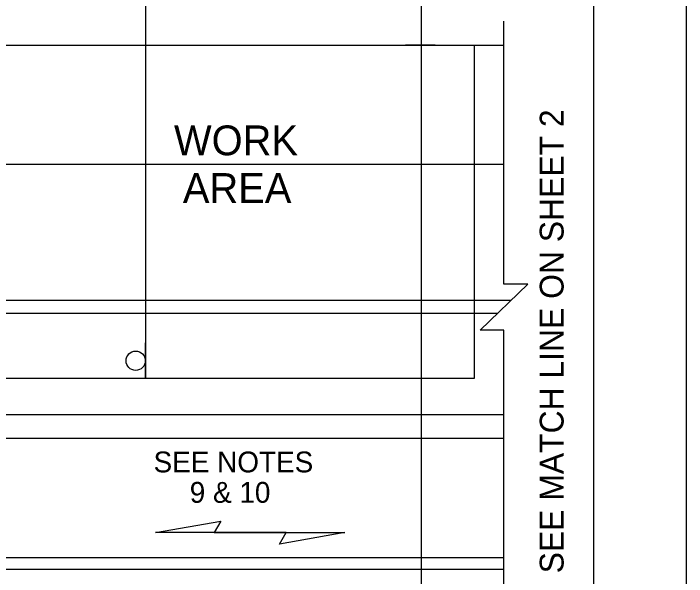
# Model space of a CAD drawing. Extents: x 99976 to 100136, y 99905 to 100011.
# Drawn here: x 100013.804 to 100016.062, y 99916.155 to 99918.045 of the extents above; entities that cross this region are included whole.
import ezdxf

# ---------------------------------------------------------------- set-up
doc = ezdxf.new("R2010")
doc.units = 0
for name, color, linetype in [('RD_ED_ShoulderPavedEdge', 7, 'Continuous'), ('RD_MK_LineEdgeWhite', 7, 'Continuous'), ('RD_MK_LineNoPass', 7, 'Continuous'), ('SH_GI_PlotLimits', 7, 'Continuous'), ('SH_GI_SheetBorder', 7, 'Continuous'), ('SH_TI_WZSectionCut', 7, 'Continuous'), ('TR_WZ_Sign', 7, 'Continuous'), ('TR_WZ_WorkAreaLabel', 7, 'Continuous'), ('TR_WZ_WorkZoneDetails', 7, 'Continuous'), ('TR_WZ_WorkZoneTextCurrent', 7, 'Continuous')]:
    doc.layers.add(name, color=color, linetype=linetype)

msp = doc.modelspace()

# ---------------------------------------------------------------- linework, layer by layer
at = {"layer": 'RD_ED_ShoulderPavedEdge'}
for p, q in [((100000.1076, 99917.9393), (100015.45, 99917.9393)), ((100015.2197, 99917.9393), (100015.1196, 99917.9393)), ((100000.1076, 99916.1793), (100015.45, 99916.1793))]:
    msp.add_line(p, q, dxfattribs=at)
at = {"layer": 'RD_MK_LineEdgeWhite'}
for p, q in [((100013.0613, 99917.5393), (100015.45, 99917.5393)), ((100012.9246, 99916.6193), (100015.45, 99916.6193)), ((100012.1619, 99916.2193), (100015.45, 99916.2193))]:
    msp.add_line(p, q, dxfattribs=at)
at = {"layer": 'RD_MK_LineNoPass'}
for p, q in [((100013.0613, 99917.0826), (100015.4741, 99917.0826)), ((100013.0613, 99917.0393), (100015.4293, 99917.0393))]:
    msp.add_line(p, q, dxfattribs=at)
at = {"layer": 'SH_GI_PlotLimits'}
msp.add_lwpolyline([(99999.0625, 99909.6875), (100016.0625, 99909.6875), (100016.0625, 99920.6875), (99999.0625, 99920.6875)], close=True, dxfattribs=at)
at = {"layer": 'SH_GI_SheetBorder'}
msp.add_line((100015.75, 99920.375), (100015.75, 99910), dxfattribs=at)
at = {"layer": 'SH_TI_WZSectionCut'}
msp.add_line((100015.1718, 99918.0993), (100015.1718, 99916.0193), dxfattribs=at)
at = {"layer": 'TR_WZ_Sign'}
msp.add_line((100014.2469, 99916.8193), (100014.2469, 99916.9394), dxfattribs=at)
msp.add_circle((100014.2145, 99916.8794), 0.0324, dxfattribs=at)
msp.add_circle((100014.2145, 99916.8794), 0.0324, dxfattribs=at)
at = {"layer": 'TR_WZ_WorkZoneDetails'}
for p, q in [((100014.2469, 99918.2793), (100014.2469, 99916.8193)), ((100013.1469, 99916.6993), (100015.45, 99916.6993)), ((100014.7191, 99916.3026), (100014.478, 99916.3026)), ((100014.478, 99916.3026), (100014.7191, 99916.3026))]:
    msp.add_line(p, q, dxfattribs=at)
msp.add_lwpolyline([(100015.45, 99916.0993), (100015.45, 99916.9819), (100015.3699, 99916.9819), (100015.53, 99917.1367), (100015.45, 99917.1367), (100015.45, 99918.0193)], dxfattribs=at)
for points in [[(100015.35, 99916.8193), (100014.0546, 99916.8193), (100013.0613, 99916.8193), (100013.0613, 99917.0839), (100013.0613, 99917.0839), (100013.0613, 99917.0839), (100013.0613, 99917.3833), (100013.0613, 99917.3833), (100013.0613, 99917.3833), (100013.0613, 99917.6736), (100013.0613, 99917.9393), (100013.513, 99917.9393), (100014.3391, 99917.9393), (100015.35, 99917.9393), (100015.35, 99917.5182)], [(100014.2814, 99916.3026), (100014.5003, 99916.3412), (100014.478, 99916.3026)], [(100014.9156, 99916.3026), (100014.6968, 99916.264), (100014.7191, 99916.3026)]]:
    msp.add_lwpolyline(points, close=True, dxfattribs=at)

# ---------------------------------------------------------------- texts
at = {"layer": 'TR_WZ_WorkAreaLabel'}
for s, p in [('WORK', (100014.343, 99917.5693)), ('AREA', (100014.3727, 99917.4093))]:
    msp.add_text(s, height=0.1, dxfattribs=at).set_placement(p)
at = {"layer": 'TR_WZ_WorkZoneTextCurrent'}
msp.add_text('SEE MATCH LINE ON SHEET 2', height=0.08, rotation=90, dxfattribs=at).set_placement((100015.65, 99916.1658))
for s, p in [('SEE NOTES', (100014.2744, 99916.5046)), ('9 & 10', (100014.3958, 99916.4026))]:
    msp.add_text(s, height=0.07, dxfattribs=at).set_placement(p)

doc.saveas('drawing.dxf')
